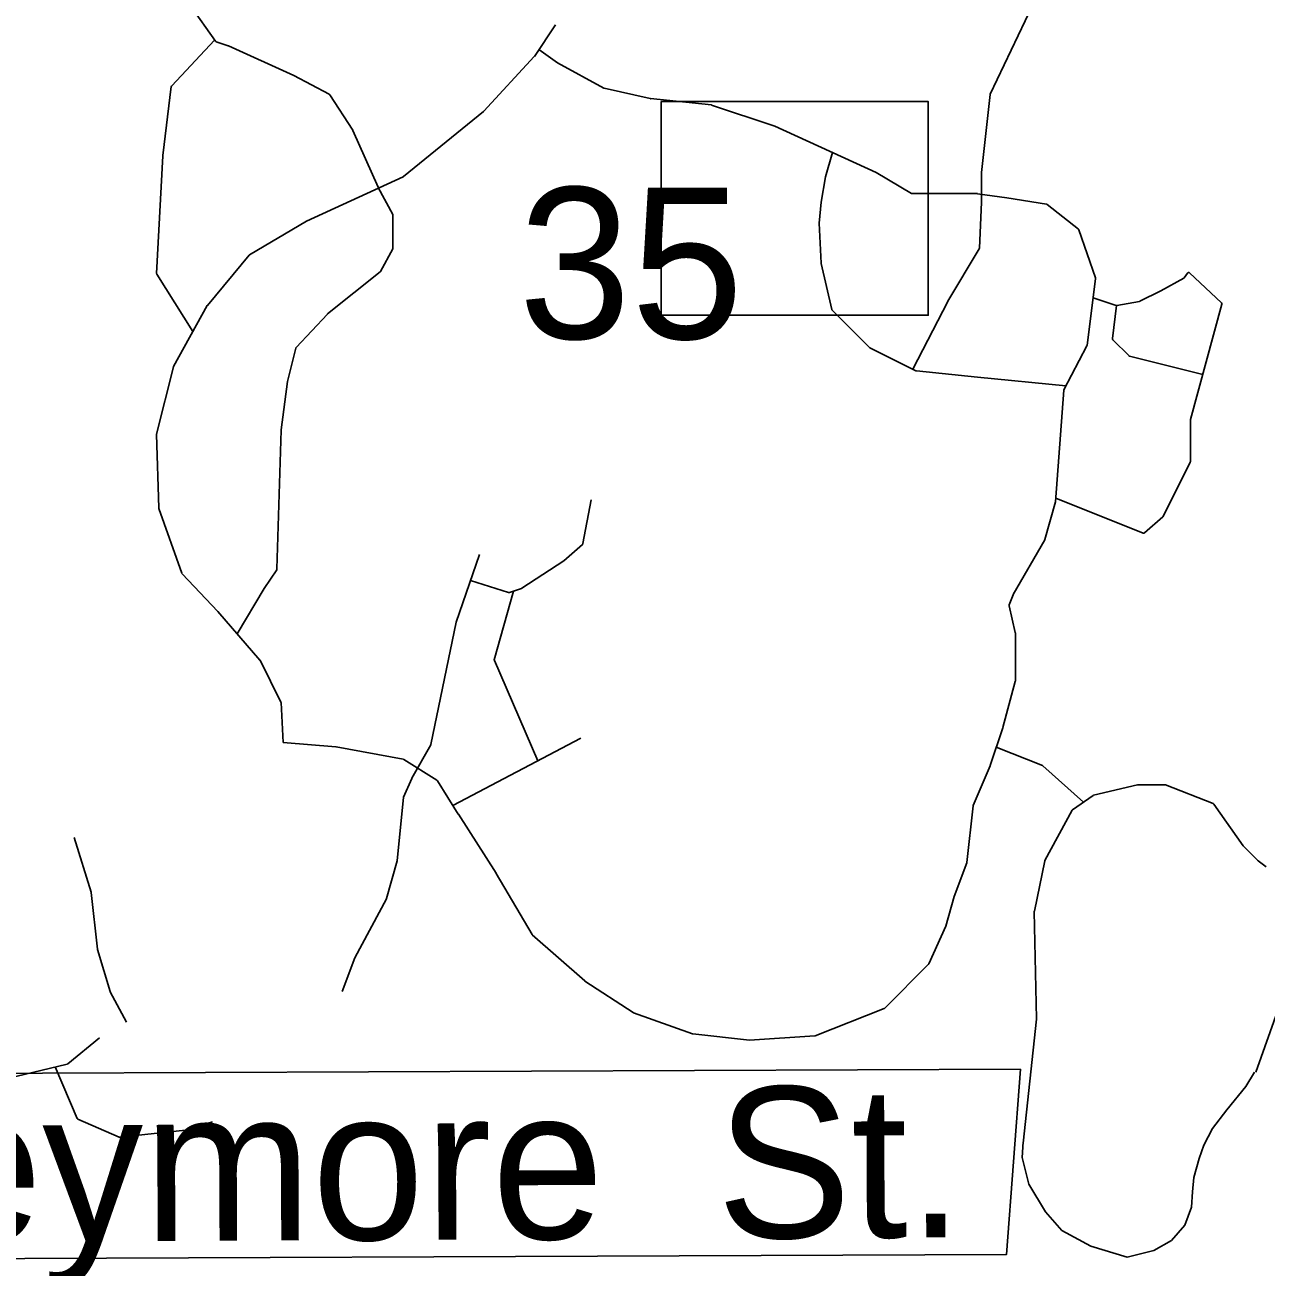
# Model space of a CAD drawing. Extents: x 408847 to 817539, y 923858 to 1151780.
# Drawn here: x 499828 to 503523, y 1046278 to 1049976 of the extents above; entities that cross this region are included whole.
import ezdxf

# ---------------------------------------------------------------- set-up
doc = ezdxf.new("R2010")
doc.units = 0
for name, color, linetype in [('Airport Names', 7, 'Continuous'), ('Level 12', 7, 'Continuous'), ('Level 39', 7, 'Continuous'), ('Level 43', 7, 'Continuous'), ('Local Roads Paved', 7, 'Continuous'), ('Local Roads Related Text', 7, 'Continuous')]:
    doc.layers.add(name, color=color, linetype=linetype)

msp = doc.modelspace()

# ---------------------------------------------------------------- linework, layer by layer
at = {"layer": 'Airport Names'}
msp.add_lwpolyline([(498909.4, 1046851.7), (502791.1, 1046867.1), (502749.9, 1046316), (498852.8, 1046300.5)], close=True, dxfattribs=at)
at = {"layer": 'Level 12'}
msp.add_spline([(495603.3, 1046713.4), (495761.9, 1046773.2), (495913.1, 1047052.1), (495881.6, 1047476.9), (496294.6, 1047971.2), (496438.5, 1048509.7), (496371.8, 1048946.8), (496340.9, 1049045.7), (496285.1, 1049225.1), (496199.4, 1049510.1), (496115.7, 1049787.1), (497150.1, 1050216.1), (497142.2, 1050322.2), (497304.7, 1050638.6), (497839.6, 1051012.6), (498238.7, 1051585.1), (498453, 1051721.1), (499480.1, 1051938.3), (500137.1, 1052304.1), (501176.7, 1052833.8), (501631.7, 1053358.2), (501665.9, 1053474.3), (501682.3, 1053806.9), (500410.7, 1055014.4), (499512.6, 1055498.3), (499222.7, 1055797.1), (499087.1, 1056246.1), (499139.5, 1056468.4), (499556.6, 1057135), (500200.1, 1057899.6), (500386.5, 1058049.6), (500935, 1058091), (501235.6, 1058391.2), (501326.4, 1058954), (501605.6, 1059771.1), (501783.2, 1060031.1)], degree=3, dxfattribs=at)
at = {"layer": 'Level 39'}
msp.add_lwpolyline([(501722.3, 1049747.4), (502517.1, 1049747.4), (502517.1, 1049111.1), (501722.3, 1049111.1)], close=True, dxfattribs=at)
at = {"layer": 'Local Roads Paved'}
for p, q in [((500395.5, 1049926.6), (500321.2, 1050031.9)), ((500321.2, 1050031.9), (500395.5, 1049926.6)), ((502826, 1050031.6), (502701, 1049769.1)), ((501344.6, 1049881.8), (501407.1, 1049975.6)), ((500265.3, 1049794.5), (500393.1, 1049930)), ((500265.3, 1049794.5), (500393.1, 1049930)), ((500433.7, 1049913), (500397.5, 1049925.1)), ((500397.5, 1049925.1), (500433.7, 1049913)), ((500628.4, 1049825), (500434.1, 1049912.9)), ((500434.1, 1049912.9), (500628.4, 1049825)), ((501358.2, 1049902.2), (501413.3, 1049862.8)), ((501193.9, 1049718.4), (501344.2, 1049881.3)), ((501551.1, 1049787.6), (501413.7, 1049862.6)), ((501413.7, 1049862.6), (501551.1, 1049787.6)), ((500734.4, 1049768.9), (500628.7, 1049824.9)), ((500628.7, 1049824.9), (500734.4, 1049768.9)), ((500239.3, 1049586.4), (500264.2, 1049792.3)), ((500239.3, 1049586.4), (500264.2, 1049792.3)), ((501552.2, 1049787.2), (501689.5, 1049755.9)), ((500804.2, 1049661.9), (500735.9, 1049767.6)), ((500735.9, 1049767.6), (500804.2, 1049661.9)), ((501690, 1049755.9), (501871.4, 1049737.1)), ((502700.7, 1049767.8), (502675.6, 1049536.2)), ((500955.5, 1049523.8), (501193.5, 1049718)), ((501872.3, 1049736.9), (502060, 1049674.3)), ((502060.4, 1049674.1), (502361.5, 1049536.1)), ((500879.7, 1049492.2), (500804.5, 1049661.4)), ((500804.5, 1049661.4), (500879.7, 1049492.2)), ((500220.5, 1049235.7), (500239.2, 1049586.1)), ((500220.5, 1049235.7), (500239.2, 1049586.1)), ((502211, 1049523.7), (502231.6, 1049595.7)), ((502361.8, 1049535.9), (502467.5, 1049473.7)), ((502675.6, 1049535.8), (502675.6, 1049448.2)), ((500666.4, 1049391.6), (500954.6, 1049523.2)), ((500923.2, 1049411.3), (500879.8, 1049491.9)), ((500879.8, 1049491.9), (500923.2, 1049411.3)), ((502198.4, 1049448.2), (502210.9, 1049523.2)), ((502469.5, 1049473.2), (502662.8, 1049473.2)), ((502663.3, 1049473.1), (502750.9, 1049460.6)), ((502751, 1049460.6), (502869.2, 1049441.9)), ((502192.1, 1049385.5), (502198.4, 1049447.9)), ((502675.6, 1049448), (502669.4, 1049310.9)), ((502871.1, 1049441.1), (502963.6, 1049367.1)), ((500497.3, 1049291.4), (500666.1, 1049391.4)), ((500923.7, 1049310.9), (500923.7, 1049409.4)), ((500923.7, 1049409.4), (500923.7, 1049310.9)), ((502198.4, 1049266.2), (502192.1, 1049384.9)), ((502964.8, 1049365.3), (503014.4, 1049222.8)), ((500886.4, 1049241.5), (500923.2, 1049309)), ((500923.2, 1049309), (500886.4, 1049241.5)), ((502668.8, 1049309), (502575.2, 1049152.9)), ((500371.4, 1049140.5), (500496.3, 1049290.5)), ((502229.5, 1049128.8), (502198.5, 1049265.5)), ((500328.4, 1049062.8), (500221.1, 1049233.4)), ((500328.4, 1049062.8), (500221.1, 1049233.4)), ((500729.3, 1049115.3), (500885.4, 1049240.2)), ((500885.4, 1049240.2), (500729.3, 1049115.3)), ((503279, 1049222.7), (503288.4, 1049236.8)), ((503294.4, 1049237.5), (503389.7, 1049148.2)), ((503014.6, 1049221), (502989.7, 1049021.6)), ((503209.4, 1049184.2), (503277.6, 1049221.4)), ((503007.4, 1049163.6), (503076.5, 1049140.6)), ((503147.1, 1049153.1), (503209.3, 1049184.2)), ((500270.9, 1048958.5), (500370.9, 1049139.9)), ((502342.4, 1049015), (502230.6, 1049126.9)), ((502575.1, 1049152.7), (502471, 1048950.5)), ((503077.5, 1049140.2), (503065.2, 1049041.7)), ((503078.5, 1049140.4), (503146, 1049152.7)), ((503390.8, 1049144.2), (503297.4, 1048801.5)), ((500635.5, 1049015.3), (500728.8, 1049114.9)), ((500728.8, 1049114.9), (500635.5, 1049015.3)), ((500609.8, 1048914.3), (500634.6, 1049013.6)), ((500634.6, 1049013.6), (500609.8, 1048914.3)), ((502480.3, 1048945.8), (502343.4, 1049014.3)), ((502989.2, 1049020.2), (502920.9, 1048889.7)), ((503066.3, 1049038.3), (503114.4, 1048990.2)), ((503116.2, 1048989.2), (503333.7, 1048934.8)), ((500220.5, 1048757.5), (500270.5, 1048957.5)), ((502663, 1048926.6), (502481.7, 1048945.4)), ((500590.9, 1048769.8), (500609.7, 1048913.8)), ((500609.7, 1048913.8), (500590.9, 1048769.8)), ((502926.8, 1048901.5), (502663.1, 1048926.6)), ((502920.4, 1048888.1), (502895.4, 1048556.4)), ((503297.3, 1048800.5), (503297.3, 1048676.3)), ((500226.7, 1048537.8), (500220.4, 1048756.5)), ((500578.4, 1048356.1), (500590.9, 1048769.4)), ((500590.9, 1048769.4), (500578.4, 1048356.1)), ((503296.8, 1048674.5), (503216, 1048512.7)), ((501489.1, 1048431.7), (501513.9, 1048562.3)), ((503156.8, 1048462.7), (502896.2, 1048567)), ((500295.5, 1048343.2), (500226.9, 1048536.5)), ((502895.3, 1048555.6), (502864.1, 1048443.4)), ((503215.1, 1048511.5), (503161, 1048463.4)), ((501432.5, 1048380.3), (501487.8, 1048429.4)), ((502863.7, 1048442.5), (502769.9, 1048279.8)), ((501112.1, 1048198.1), (501181.1, 1048398.9)), ((501307.2, 1048298.7), (501432.1, 1048379.9)), ((500402.4, 1048229.4), (500296.3, 1048341.8)), ((500540.7, 1048298.5), (500577.7, 1048354)), ((500577.7, 1048354), (500540.7, 1048298.5)), ((501154.6, 1048321.6), (501267.8, 1048286.2)), ((500459.7, 1048163.5), (500540.6, 1048298.3)), ((500540.6, 1048298.3), (500459.7, 1048163.5)), ((501282.9, 1048290.5), (501225.5, 1048086.2)), ((501270.3, 1048286.3), (501306.2, 1048298.2)), ((502769.7, 1048279.3), (502757.7, 1048249.3)), ((502757.5, 1048246.9), (502776, 1048166.9)), ((500527.8, 1048085.2), (500402.6, 1048229.2)), ((501036.8, 1047834.1), (501112, 1048197.6)), ((502776.1, 1048166), (502776.1, 1048022.5)), ((500590.5, 1047959.9), (500528.3, 1048084.4)), ((501225.7, 1048083.5), (501354.5, 1047785.1)), ((502775.9, 1048021.5), (502738.4, 1047883.9)), ((500597.2, 1047839.8), (500590.9, 1047958.3)), ((502738.4, 1047883.7), (502700.8, 1047770.8)), ((500753.9, 1047827.3), (500597.2, 1047839.8)), ((500954.3, 1047789.7), (500754.4, 1047827.2)), ((500980.3, 1047733.2), (501036.4, 1047833)), ((501102, 1047652.3), (501482.5, 1047852.4)), ((502857.1, 1047771), (502719.2, 1047826.1)), ((502719.2, 1047826.1), (502857.1, 1047771)), ((501054.8, 1047727.2), (500955.7, 1047789.2)), ((502700.7, 1047770.6), (502650.7, 1047651.9)), ((502978.6, 1047661.9), (502858.2, 1047770.2)), ((502858.2, 1047770.2), (502978.6, 1047661.9)), ((500955.3, 1047677.1), (500980.1, 1047732.8)), ((501118.3, 1047626.2), (501056, 1047725.9)), ((503009.2, 1047682.9), (503139.8, 1047714.1)), ((503140.8, 1047714.2), (503221.2, 1047714.2)), ((503222.6, 1047713.9), (503365.2, 1047658.1)), ((500936.3, 1047488.3), (500955, 1047675.8)), ((502946.4, 1047639.3), (503007.8, 1047682.3)), ((502650.4, 1047650.8), (502631.7, 1047482.2)), ((502864.3, 1047488.5), (502945.2, 1047637.9)), ((503367, 1047656.6), (503454, 1047532.3)), ((501231.3, 1047450.4), (501118.4, 1047626.2)), ((499975.5, 1047557.1), (500025.6, 1047394.1)), ((499975.5, 1047557.1), (500025.6, 1047394.1)), ((503454.5, 1047531.7), (503498, 1047488.2)), ((500905, 1047375.4), (500936.2, 1047487.7)), ((502631.5, 1047481.3), (502594, 1047381.4)), ((502832.7, 1047337.7), (502863.9, 1047487.4)), ((503498.4, 1047487.8), (503522.6, 1047469.7)), ((501337.8, 1047268.7), (501231.4, 1047450.2)), ((500025.8, 1047393.4), (500044.5, 1047224.5)), ((500025.8, 1047393.4), (500044.5, 1047224.5)), ((502593.9, 1047381.1), (502568.9, 1047293.5)), ((500810.8, 1047199.3), (500904.6, 1047374.5)), ((502838.9, 1047017.1), (502832.6, 1047336.8)), ((502568.8, 1047293), (502518.9, 1047180.9)), ((501494.9, 1047130.1), (501338.6, 1047267.7)), ((500044.7, 1047223.8), (500082.1, 1047098.9)), ((500044.7, 1047223.8), (500082.1, 1047098.9)), ((500773, 1047098.5), (500810.6, 1047198.8)), ((502518.1, 1047179.6), (502387.4, 1047048.8)), ((501639.1, 1047035.9), (501495.3, 1047129.8)), ((500082.5, 1047098.1), (500131.2, 1047007.6)), ((500082.5, 1047098.1), (500131.2, 1047007.6)), ((502386, 1047047.9), (502180.1, 1046966.8)), ((503560.8, 1047054.1), (503491.4, 1046858.6)), ((501814.9, 1046973), (501640, 1047035.5)), ((502799.6, 1046647.6), (502838.9, 1047016.6)), ((501984.5, 1046954.1), (501815.8, 1046972.8)), ((499955.9, 1046883.5), (500050.9, 1046960.3)), ((499955.9, 1046883.5), (500050.9, 1046960.3)), ((502178.9, 1046966.5), (501985.2, 1046954)), ((499776.8, 1046839.5), (499954.4, 1046882.7)), ((499776.8, 1046839.5), (499954.4, 1046882.7)), ((499918.4, 1046874), (499983.9, 1046721)), ((499983.9, 1046721), (499918.4, 1046874)), ((499983.9, 1046721), (499918.4, 1046874)), ((499986, 1046718.9), (500109.2, 1046665.5)), ((500109.2, 1046665.5), (499986, 1046718.9)), ((500109.2, 1046665.5), (499986, 1046718.9)), ((500111.2, 1046665.2), (500306.5, 1046686)), ((500306.5, 1046686), (500111.2, 1046665.2)), ((500306.5, 1046686), (500111.2, 1046665.2)), ((500307.3, 1046686.2), (500386.4, 1046711.2)), ((500386.4, 1046711.2), (500307.3, 1046686.2)), ((500386.4, 1046711.2), (500307.3, 1046686.2))]:
    msp.add_line(p, q, dxfattribs=at)
msp.add_lwpolyline([(503488.2, 1046858.6), (503461.8, 1046815.7), (503405.8, 1046746.5), (503363, 1046690.5), (503336.6, 1046641), (503323.4, 1046601.5), (503307, 1046545.4), (503303.7, 1046502.6), (503300.4, 1046456.5), (503280.6, 1046403.7), (503241.1, 1046357.6), (503188.4, 1046327.9), (503109.3, 1046308.1), (503000.6, 1046341.1), (502914.9, 1046387.2), (502865.5, 1046443.3), (502816.1, 1046525.7), (502796.3, 1046604.8), (502799.6, 1046650.9)], dxfattribs=at)
for centre, start, end in [((500398.7, 1049928.9), 215.205, 251.557), ((500398.7, 1049928.9), 215.205, 251.557), ((500432.4, 1049909.2), 65.6854, 71.557), ((500432.4, 1049909.2), 65.6854, 71.557), ((501341.2, 1049884), 317.3039, 326.3222), ((501415.6, 1049866.1), 234.4497, 241.3783), ((500626.8, 1049821.4), 62.0917, 65.6854), ((500626.8, 1049821.4), 62.0917, 65.6854), ((500268.2, 1049791.8), 136.6499, 173.092), ((500268.2, 1049791.8), 136.6499, 173.092), ((501553, 1049791.1), 241.3783, 257.19), ((501553, 1049791.1), 241.3783, 257.19), ((500732.5, 1049765.4), 32.8931, 62.0917), ((500732.5, 1049765.4), 32.8931, 62.0917), ((501690.4, 1049759.8), 257.19, 264.0911), ((502704.6, 1049767.3), 154.547, 173.8327), ((501190.9, 1049721.1), 309.2203, 317.3039), ((501871, 1049733.1), 71.557, 84.0911), ((502058.8, 1049670.5), 65.3663, 71.557), ((500800.9, 1049659.7), 23.9526, 32.8931), ((500800.9, 1049659.7), 23.9526, 32.8931), ((500243.2, 1049585.9), 173.092, 176.9349), ((500243.2, 1049585.9), 173.092, 176.9349), ((500953, 1049526.9), 294.5478, 309.2203), ((502214.9, 1049522.6), 164.0617, 170.542), ((502359.8, 1049532.5), 59.5228, 65.3663), ((502679.6, 1049535.8), 173.8327, 180), ((500883.3, 1049493.8), 203.9526, 208.2896), ((500883.3, 1049493.8), 203.9526, 208.2896), ((502469.5, 1049477.2), 239.5228, 270), ((502662.8, 1049469.2), 81.8662, 90), ((502750.4, 1049456.7), 81.0233, 81.8662), ((502202.4, 1049447.5), 170.542, 174.292), ((502671.6, 1049448.2), 357.3986, 0), ((502868.6, 1049438), 51.3272, 81.0233), ((500668.1, 1049388), 114.5478, 120.6624), ((500919.7, 1049409.4), 0, 28.2896), ((500919.7, 1049409.4), 360, 28.2896), ((502196.1, 1049385.1), 174.292, 183.0114), ((502961.1, 1049364), 19.1707, 51.3272), ((500919.7, 1049310.9), 331.4008, 0), ((500919.7, 1049310.9), 331.4008, 360), ((502665.4, 1049311), 329.048, 357.3986), ((500499.3, 1049287.9), 120.6624, 140.2076), ((502202.4, 1049266.4), 183.0114, 192.7985), ((500224.5, 1049235.5), 176.9349, 212.1837), ((500224.5, 1049235.5), 176.9349, 212.1837), ((500882.9, 1049243.4), 308.6728, 331.4008), ((500882.9, 1049243.4), 308.6728, 331.4008), ((503291.7, 1049234.6), 46.8343, 146.3222), ((503010.6, 1049221.5), 352.8783, 19.1707), ((503275.6, 1049224.9), 298.6217, 326.3222), ((503207.5, 1049187.8), 296.5757, 298.6217), ((500374.4, 1049138), 140.2076, 151.1247), ((502233.4, 1049129.7), 192.7985, 224.9867), ((502578.6, 1049150.8), 149.048, 152.7555), ((503077.8, 1049144.4), 251.557, 280.3095), ((503145.3, 1049156.6), 280.3095, 296.5757), ((503387, 1049145.2), 344.7517, 46.8343), ((500731.8, 1049112.2), 128.6728, 136.8609), ((500731.8, 1049112.2), 128.6728, 136.8609), ((500638.5, 1049012.6), 136.8609, 165.97), ((500638.5, 1049012.6), 136.8609, 165.97), ((502345.2, 1049017.9), 224.9867, 243.4243), ((502985.7, 1049022.1), 332.365, 352.8783), ((503069.1, 1049041.2), 172.8783, 224.9867), ((503117.2, 1048993.1), 224.9867, 255.9575), ((500274.4, 1048956.6), 151.1247, 165.97), ((502482.1, 1048949.4), 243.4243, 264.0911), ((500613.7, 1048913.3), 165.97, 172.572), ((500613.7, 1048913.3), 165.97, 172.572), ((502663.5, 1048930.6), 264.0911, 264.5571), ((502924.4, 1048887.8), 152.365, 175.686), ((503301.3, 1048800.5), 164.7517, 180), ((500224.4, 1048756.6), 165.97, 181.6358), ((500594.9, 1048769.3), 172.572, 178.2651), ((500594.9, 1048769.3), 172.572, 178.2651), ((503293.3, 1048676.3), 333.4456, 0), ((500230.7, 1048537.9), 181.6358, 199.5282), ((502891.4, 1048556.7), 344.4828, 355.686), ((503212.4, 1048514.5), 311.6468, 333.4456), ((503158.3, 1048466.4), 248.1894, 311.6468), ((501485.2, 1048432.4), 311.6468, 349.2206), ((502860.3, 1048444.5), 330.0299, 344.4828), ((501429.9, 1048383.3), 303.0361, 311.6468), ((500299.2, 1048344.5), 199.5282, 223.3501), ((500574.4, 1048356.2), 326.3222, 358.2651), ((500574.4, 1048356.2), 326.3223, 358.2651), ((500544, 1048296.3), 146.3222, 149.048), ((500544, 1048296.3), 146.3222, 149.048), ((501269, 1048290.1), 252.6384, 288.443), ((501305, 1048302), 288.443, 303.0361), ((502773.4, 1048277.8), 150.0299, 158.2078), ((502761.4, 1048247.8), 158.2078, 192.9888), ((500399.5, 1048226.6), 40.9959, 43.3501), ((501115.9, 1048196.8), 161.0378, 168.3159), ((502772.1, 1048166), 0, 12.9888), ((500524.7, 1048082.6), 26.5544, 40.9959), ((501229.3, 1048085.1), 164.2983, 203.3459), ((502772.1, 1048022.5), 344.7517, 0), ((500586.9, 1047958.1), 3.0114, 26.5544), ((502734.6, 1047884.9), 341.5731, 344.7517), ((500753.6, 1047823.3), 79.3755, 85.424), ((501032.9, 1047834.9), 330.6536, 348.3159), ((500953.6, 1047785.8), 57.9826, 79.3755), ((502697, 1047772.1), 337.1759, 341.5731), ((502855.6, 1047767.3), 47.9995, 68.1894), ((502855.6, 1047767.3), 47.9995, 68.1894), ((500983.8, 1047731.2), 150.6536, 156.0474), ((501052.6, 1047723.8), 31.9934, 57.9826), ((503140.8, 1047710.2), 90, 103.3985), ((503221.2, 1047710.2), 68.6203, 90), ((500959, 1047675.4), 156.0474, 174.292), ((503010.1, 1047679), 103.3985, 125.0046), ((502654.4, 1047650.3), 157.1759, 173.6627), ((502948.7, 1047636), 125.0046, 151.5682), ((503363.8, 1047654.3), 34.9795, 68.6203), ((501121.7, 1047628.4), 211.9934, 212.7231), ((503457.3, 1047534.6), 214.9795, 224.9867), ((500932.3, 1047488.7), 344.4828, 354.292), ((502627.7, 1047482.7), 339.4527, 353.6627), ((502867.8, 1047486.6), 151.5682, 168.237), ((503500.8, 1047491), 224.9867, 233.1173), ((501228, 1047448.2), 30.3675, 32.7231), ((500021.8, 1047393), 6.3373, 17.0952), ((500021.8, 1047393), 6.3373, 17.0952), ((502597.8, 1047380), 159.4527, 164.0617), ((500901.1, 1047376.4), 331.8325, 344.4828), ((502836.6, 1047336.9), 168.237, 181.1228), ((501341.2, 1047270.7), 210.3675, 228.639), ((502565.1, 1047294.6), 336.0474, 344.0617), ((500048.5, 1047225), 186.3373, 196.6919), ((500048.5, 1047225), 186.3373, 196.6919), ((500814.3, 1047197.4), 151.8325, 159.4527), ((502515.3, 1047182.5), 315.0133, 336.0474), ((501497.5, 1047133.1), 228.639, 236.8764), ((500086, 1047100), 196.6919, 208.2896), ((500086, 1047100), 196.6919, 208.2896), ((502384.5, 1047051.7), 291.5105, 315.0133), ((501641.3, 1047039.3), 236.8764, 250.3377), ((502834.9, 1047017), 353.9297, 1.1228), ((501816.3, 1046976.8), 250.3377, 263.6569), ((501985, 1046958), 263.6569, 273.6931), ((502178.7, 1046970.5), 273.6931, 291.5105), ((499953.4, 1046886.6), 283.6779, 308.9819), ((499953.4, 1046886.6), 283.6779, 308.9819), ((499987.6, 1046722.6), 203.1882, 246.5609), ((499987.6, 1046722.6), 203.1882, 246.5609), ((499987.6, 1046722.6), 203.1882, 246.5609), ((500306.1, 1046690), 276.0755, 287.5338), ((500306.1, 1046690), 276.0755, 287.5338), ((500306.1, 1046690), 276.0755, 287.5338), ((500110.8, 1046669.2), 246.5609, 276.0755), ((500110.8, 1046669.2), 246.5609, 276.0755), ((500110.8, 1046669.2), 246.5609, 276.0755)]:
    msp.add_arc(centre, 4, start, end, dxfattribs=at)

# ---------------------------------------------------------------- texts
at = {"layer": 'Level 43'}
msp.add_text('35', height=450, rotation=359.9062, dxfattribs=at).set_placement((501297.3, 1049041.9))
at = {"layer": 'Local Roads Related Text'}
msp.add_text('Preymore  St.', height=450, rotation=0.2715, dxfattribs=at).set_placement((498944.8, 1046350.2))

doc.saveas('drawing.dxf')
